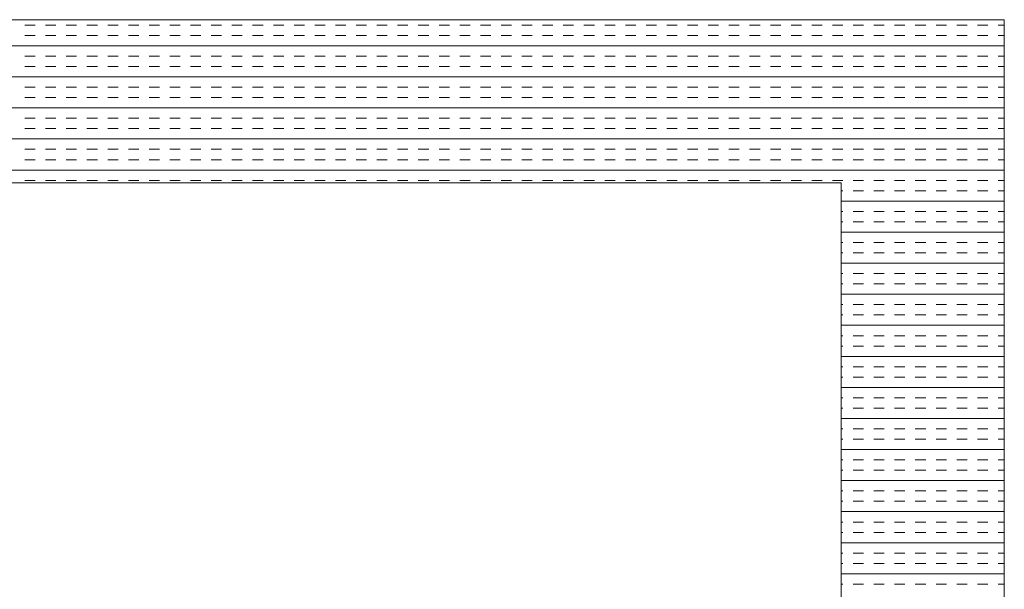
# Model space of a CAD drawing. Extents: x 3940905 to 4145695, y 925352 to 1109797.
# Tile 400 of 656: x 3986963 to 3987265, y 1100477 to 1100652. Entities that reach past the tile are written whole.
import ezdxf

# ---------------------------------------------------------------- set-up
doc = ezdxf.new("R2010")
doc.units = 0
doc.header["$LTSCALE"] = 750
doc.header["$MEASUREMENT"] = 0
doc.layers.add('CKD Equipments', color=252, linetype='CONTINUOUS', lineweight=0)

msp = doc.modelspace()

# ---------------------------------------------------------------- linework, layer by layer
at = {"layer": 'CKD Equipments'}
for p, q in [((3987264.8, 1100651.64), (3986446.8, 1100651.64)), ((3987264.8, 1099951.64), (3987264.8, 1100651.64)), ((3987214.8, 1100601.64), (3986496.8, 1100601.64)), ((3987214.8, 1100001.64), (3987214.8, 1100601.64))]:
    msp.add_line(p, q, dxfattribs=at)
at = {"layer": 'CKD Equipments', "color": 4, "linetype": 'Continuous'}
for p, q in [((3986967.64, 1100649.98), (3986964.46, 1100649.98)), ((3986973.99, 1100649.98), (3986970.81, 1100649.98)), ((3986980.34, 1100649.98), (3986977.16, 1100649.98)), ((3986986.69, 1100649.98), (3986983.51, 1100649.98)), ((3986993.04, 1100649.98), (3986989.86, 1100649.98)), ((3986999.39, 1100649.98), (3986996.21, 1100649.98)), ((3987005.74, 1100649.98), (3987002.56, 1100649.98)), ((3987012.09, 1100649.98), (3987008.91, 1100649.98)), ((3987018.44, 1100649.98), (3987015.26, 1100649.98)), ((3987024.79, 1100649.98), (3987021.61, 1100649.98)), ((3987031.14, 1100649.98), (3987027.96, 1100649.98)), ((3987037.49, 1100649.98), (3987034.31, 1100649.98)), ((3987043.84, 1100649.98), (3987040.66, 1100649.98)), ((3987050.19, 1100649.98), (3987047.01, 1100649.98)), ((3987056.54, 1100649.98), (3987053.36, 1100649.98)), ((3987062.89, 1100649.98), (3987059.71, 1100649.98)), ((3987069.24, 1100649.98), (3987066.06, 1100649.98)), ((3987075.59, 1100649.98), (3987072.41, 1100649.98)), ((3987081.94, 1100649.98), (3987078.76, 1100649.98)), ((3987088.29, 1100649.98), (3987085.11, 1100649.98)), ((3987094.64, 1100649.98), (3987091.46, 1100649.98)), ((3987100.99, 1100649.98), (3987097.81, 1100649.98)), ((3987107.34, 1100649.98), (3987104.16, 1100649.98)), ((3987113.69, 1100649.98), (3987110.51, 1100649.98)), ((3987120.04, 1100649.98), (3987116.86, 1100649.98)), ((3987126.39, 1100649.98), (3987123.21, 1100649.98)), ((3987132.74, 1100649.98), (3987129.56, 1100649.98)), ((3987139.09, 1100649.98), (3987135.91, 1100649.98)), ((3987145.44, 1100649.98), (3987142.26, 1100649.98)), ((3987151.79, 1100649.98), (3987148.61, 1100649.98)), ((3987158.14, 1100649.98), (3987154.96, 1100649.98)), ((3987164.49, 1100649.98), (3987161.31, 1100649.98)), ((3987170.84, 1100649.98), (3987167.66, 1100649.98)), ((3987177.19, 1100649.98), (3987174.01, 1100649.98)), ((3987183.54, 1100649.98), (3987180.36, 1100649.98)), ((3987189.89, 1100649.98), (3987186.71, 1100649.98)), ((3987196.24, 1100649.98), (3987193.06, 1100649.98)), ((3987202.59, 1100649.98), (3987199.41, 1100649.98)), ((3987208.94, 1100649.98), (3987205.76, 1100649.98)), ((3987215.29, 1100649.98), (3987212.11, 1100649.98)), ((3987221.64, 1100649.98), (3987218.46, 1100649.98)), ((3987227.99, 1100649.98), (3987224.81, 1100649.98)), ((3987234.34, 1100649.98), (3987231.16, 1100649.98)), ((3987240.69, 1100649.98), (3987237.51, 1100649.98)), ((3987247.04, 1100649.98), (3987243.86, 1100649.98)), ((3987253.39, 1100649.98), (3987250.21, 1100649.98)), ((3987259.74, 1100649.98), (3987256.56, 1100649.98)), ((3987264.8, 1100649.98), (3987262.91, 1100649.98)), ((3986967.64, 1100646.81), (3986964.46, 1100646.81)), ((3986973.99, 1100646.81), (3986970.81, 1100646.81)), ((3986980.34, 1100646.81), (3986977.16, 1100646.81)), ((3986986.69, 1100646.81), (3986983.51, 1100646.81)), ((3986993.04, 1100646.81), (3986989.86, 1100646.81)), ((3986999.39, 1100646.81), (3986996.21, 1100646.81)), ((3987005.74, 1100646.81), (3987002.56, 1100646.81)), ((3987012.09, 1100646.81), (3987008.91, 1100646.81)), ((3987018.44, 1100646.81), (3987015.26, 1100646.81)), ((3987024.79, 1100646.81), (3987021.61, 1100646.81)), ((3987031.14, 1100646.81), (3987027.96, 1100646.81)), ((3987037.49, 1100646.81), (3987034.31, 1100646.81)), ((3987043.84, 1100646.81), (3987040.66, 1100646.81)), ((3987050.19, 1100646.81), (3987047.01, 1100646.81)), ((3987056.54, 1100646.81), (3987053.36, 1100646.81)), ((3987062.89, 1100646.81), (3987059.71, 1100646.81)), ((3987069.24, 1100646.81), (3987066.06, 1100646.81)), ((3987075.59, 1100646.81), (3987072.41, 1100646.81)), ((3987081.94, 1100646.81), (3987078.76, 1100646.81)), ((3987088.29, 1100646.81), (3987085.11, 1100646.81)), ((3987094.64, 1100646.81), (3987091.46, 1100646.81)), ((3987100.99, 1100646.81), (3987097.81, 1100646.81)), ((3987107.34, 1100646.81), (3987104.16, 1100646.81)), ((3987113.69, 1100646.81), (3987110.51, 1100646.81)), ((3987120.04, 1100646.81), (3987116.86, 1100646.81)), ((3987126.39, 1100646.81), (3987123.21, 1100646.81)), ((3987132.74, 1100646.81), (3987129.56, 1100646.81)), ((3987139.09, 1100646.81), (3987135.91, 1100646.81)), ((3987145.44, 1100646.81), (3987142.26, 1100646.81)), ((3987151.79, 1100646.81), (3987148.61, 1100646.81)), ((3987158.14, 1100646.81), (3987154.96, 1100646.81)), ((3987164.49, 1100646.81), (3987161.31, 1100646.81)), ((3987170.84, 1100646.81), (3987167.66, 1100646.81)), ((3987177.19, 1100646.81), (3987174.01, 1100646.81)), ((3987183.54, 1100646.81), (3987180.36, 1100646.81)), ((3987189.89, 1100646.81), (3987186.71, 1100646.81)), ((3987196.24, 1100646.81), (3987193.06, 1100646.81)), ((3987202.59, 1100646.81), (3987199.41, 1100646.81)), ((3987208.94, 1100646.81), (3987205.76, 1100646.81)), ((3987215.29, 1100646.81), (3987212.11, 1100646.81)), ((3987221.64, 1100646.81), (3987218.46, 1100646.81)), ((3987227.99, 1100646.81), (3987224.81, 1100646.81)), ((3987234.34, 1100646.81), (3987231.16, 1100646.81)), ((3987240.69, 1100646.81), (3987237.51, 1100646.81)), ((3987247.04, 1100646.81), (3987243.86, 1100646.81)), ((3987253.39, 1100646.81), (3987250.21, 1100646.81)), ((3987259.74, 1100646.81), (3987256.56, 1100646.81)), ((3987264.8, 1100646.81), (3987262.91, 1100646.81)), ((3987264.8, 1100643.63), (3986446.8, 1100643.63)), ((3986967.64, 1100640.46), (3986964.46, 1100640.46)), ((3986973.99, 1100640.46), (3986970.81, 1100640.46)), ((3986980.34, 1100640.46), (3986977.16, 1100640.46)), ((3986986.69, 1100640.46), (3986983.51, 1100640.46)), ((3986993.04, 1100640.46), (3986989.86, 1100640.46)), ((3986999.39, 1100640.46), (3986996.21, 1100640.46)), ((3987005.74, 1100640.46), (3987002.56, 1100640.46)), ((3987012.09, 1100640.46), (3987008.91, 1100640.46)), ((3987018.44, 1100640.46), (3987015.26, 1100640.46)), ((3987024.79, 1100640.46), (3987021.61, 1100640.46)), ((3987031.14, 1100640.46), (3987027.96, 1100640.46)), ((3987037.49, 1100640.46), (3987034.31, 1100640.46)), ((3987043.84, 1100640.46), (3987040.66, 1100640.46)), ((3987050.19, 1100640.46), (3987047.01, 1100640.46)), ((3987056.54, 1100640.46), (3987053.36, 1100640.46)), ((3987062.89, 1100640.46), (3987059.71, 1100640.46)), ((3987069.24, 1100640.46), (3987066.06, 1100640.46)), ((3987075.59, 1100640.46), (3987072.41, 1100640.46)), ((3987081.94, 1100640.46), (3987078.76, 1100640.46)), ((3987088.29, 1100640.46), (3987085.11, 1100640.46)), ((3987094.64, 1100640.46), (3987091.46, 1100640.46)), ((3987100.99, 1100640.46), (3987097.81, 1100640.46)), ((3987107.34, 1100640.46), (3987104.16, 1100640.46)), ((3987113.69, 1100640.46), (3987110.51, 1100640.46)), ((3987120.04, 1100640.46), (3987116.86, 1100640.46)), ((3987126.39, 1100640.46), (3987123.21, 1100640.46)), ((3987132.74, 1100640.46), (3987129.56, 1100640.46)), ((3987139.09, 1100640.46), (3987135.91, 1100640.46)), ((3987145.44, 1100640.46), (3987142.26, 1100640.46)), ((3987151.79, 1100640.46), (3987148.61, 1100640.46)), ((3987158.14, 1100640.46), (3987154.96, 1100640.46)), ((3987164.49, 1100640.46), (3987161.31, 1100640.46)), ((3987170.84, 1100640.46), (3987167.66, 1100640.46)), ((3987177.19, 1100640.46), (3987174.01, 1100640.46)), ((3987183.54, 1100640.46), (3987180.36, 1100640.46)), ((3987189.89, 1100640.46), (3987186.71, 1100640.46)), ((3987196.24, 1100640.46), (3987193.06, 1100640.46)), ((3987202.59, 1100640.46), (3987199.41, 1100640.46)), ((3987208.94, 1100640.46), (3987205.76, 1100640.46)), ((3987215.29, 1100640.46), (3987212.11, 1100640.46)), ((3987221.64, 1100640.46), (3987218.46, 1100640.46)), ((3987227.99, 1100640.46), (3987224.81, 1100640.46)), ((3987234.34, 1100640.46), (3987231.16, 1100640.46)), ((3987240.69, 1100640.46), (3987237.51, 1100640.46)), ((3987247.04, 1100640.46), (3987243.86, 1100640.46)), ((3987253.39, 1100640.46), (3987250.21, 1100640.46)), ((3987259.74, 1100640.46), (3987256.56, 1100640.46)), ((3987264.8, 1100640.46), (3987262.91, 1100640.46)), ((3986967.64, 1100637.28), (3986964.46, 1100637.28)), ((3986973.99, 1100637.28), (3986970.81, 1100637.28)), ((3986980.34, 1100637.28), (3986977.16, 1100637.28)), ((3986986.69, 1100637.28), (3986983.51, 1100637.28)), ((3986993.04, 1100637.28), (3986989.86, 1100637.28)), ((3986999.39, 1100637.28), (3986996.21, 1100637.28)), ((3987005.74, 1100637.28), (3987002.56, 1100637.28)), ((3987012.09, 1100637.28), (3987008.91, 1100637.28)), ((3987018.44, 1100637.28), (3987015.26, 1100637.28)), ((3987024.79, 1100637.28), (3987021.61, 1100637.28)), ((3987031.14, 1100637.28), (3987027.96, 1100637.28)), ((3987037.49, 1100637.28), (3987034.31, 1100637.28)), ((3987043.84, 1100637.28), (3987040.66, 1100637.28)), ((3987050.19, 1100637.28), (3987047.01, 1100637.28)), ((3987056.54, 1100637.28), (3987053.36, 1100637.28)), ((3987062.89, 1100637.28), (3987059.71, 1100637.28)), ((3987069.24, 1100637.28), (3987066.06, 1100637.28)), ((3987075.59, 1100637.28), (3987072.41, 1100637.28)), ((3987081.94, 1100637.28), (3987078.76, 1100637.28)), ((3987088.29, 1100637.28), (3987085.11, 1100637.28)), ((3987094.64, 1100637.28), (3987091.46, 1100637.28)), ((3987100.99, 1100637.28), (3987097.81, 1100637.28)), ((3987107.34, 1100637.28), (3987104.16, 1100637.28)), ((3987113.69, 1100637.28), (3987110.51, 1100637.28)), ((3987120.04, 1100637.28), (3987116.86, 1100637.28)), ((3987126.39, 1100637.28), (3987123.21, 1100637.28)), ((3987132.74, 1100637.28), (3987129.56, 1100637.28)), ((3987139.09, 1100637.28), (3987135.91, 1100637.28)), ((3987145.44, 1100637.28), (3987142.26, 1100637.28)), ((3987151.79, 1100637.28), (3987148.61, 1100637.28)), ((3987158.14, 1100637.28), (3987154.96, 1100637.28)), ((3987164.49, 1100637.28), (3987161.31, 1100637.28)), ((3987170.84, 1100637.28), (3987167.66, 1100637.28)), ((3987177.19, 1100637.28), (3987174.01, 1100637.28)), ((3987183.54, 1100637.28), (3987180.36, 1100637.28)), ((3987189.89, 1100637.28), (3987186.71, 1100637.28)), ((3987196.24, 1100637.28), (3987193.06, 1100637.28)), ((3987202.59, 1100637.28), (3987199.41, 1100637.28)), ((3987208.94, 1100637.28), (3987205.76, 1100637.28)), ((3987215.29, 1100637.28), (3987212.11, 1100637.28)), ((3987221.64, 1100637.28), (3987218.46, 1100637.28)), ((3987227.99, 1100637.28), (3987224.81, 1100637.28)), ((3987234.34, 1100637.28), (3987231.16, 1100637.28)), ((3987240.69, 1100637.28), (3987237.51, 1100637.28)), ((3987247.04, 1100637.28), (3987243.86, 1100637.28)), ((3987253.39, 1100637.28), (3987250.21, 1100637.28)), ((3987259.74, 1100637.28), (3987256.56, 1100637.28)), ((3987264.8, 1100637.28), (3987262.91, 1100637.28)), ((3987264.8, 1100634.11), (3986446.8, 1100634.11)), ((3986967.64, 1100630.93), (3986964.46, 1100630.93)), ((3986973.99, 1100630.93), (3986970.81, 1100630.93)), ((3986980.34, 1100630.93), (3986977.16, 1100630.93)), ((3986986.69, 1100630.93), (3986983.51, 1100630.93)), ((3986993.04, 1100630.93), (3986989.86, 1100630.93)), ((3986999.39, 1100630.93), (3986996.21, 1100630.93)), ((3987005.74, 1100630.93), (3987002.56, 1100630.93)), ((3987012.09, 1100630.93), (3987008.91, 1100630.93)), ((3987018.44, 1100630.93), (3987015.26, 1100630.93)), ((3987024.79, 1100630.93), (3987021.61, 1100630.93)), ((3987031.14, 1100630.93), (3987027.96, 1100630.93)), ((3987037.49, 1100630.93), (3987034.31, 1100630.93)), ((3987043.84, 1100630.93), (3987040.66, 1100630.93)), ((3987050.19, 1100630.93), (3987047.01, 1100630.93)), ((3987056.54, 1100630.93), (3987053.36, 1100630.93)), ((3987062.89, 1100630.93), (3987059.71, 1100630.93)), ((3987069.24, 1100630.93), (3987066.06, 1100630.93)), ((3987075.59, 1100630.93), (3987072.41, 1100630.93)), ((3987081.94, 1100630.93), (3987078.76, 1100630.93)), ((3987088.29, 1100630.93), (3987085.11, 1100630.93)), ((3987094.64, 1100630.93), (3987091.46, 1100630.93)), ((3987100.99, 1100630.93), (3987097.81, 1100630.93)), ((3987107.34, 1100630.93), (3987104.16, 1100630.93)), ((3987113.69, 1100630.93), (3987110.51, 1100630.93)), ((3987120.04, 1100630.93), (3987116.86, 1100630.93)), ((3987126.39, 1100630.93), (3987123.21, 1100630.93)), ((3987132.74, 1100630.93), (3987129.56, 1100630.93)), ((3987139.09, 1100630.93), (3987135.91, 1100630.93)), ((3987145.44, 1100630.93), (3987142.26, 1100630.93)), ((3987151.79, 1100630.93), (3987148.61, 1100630.93)), ((3987158.14, 1100630.93), (3987154.96, 1100630.93)), ((3987164.49, 1100630.93), (3987161.31, 1100630.93)), ((3987170.84, 1100630.93), (3987167.66, 1100630.93)), ((3987177.19, 1100630.93), (3987174.01, 1100630.93)), ((3987183.54, 1100630.93), (3987180.36, 1100630.93)), ((3987189.89, 1100630.93), (3987186.71, 1100630.93)), ((3987196.24, 1100630.93), (3987193.06, 1100630.93)), ((3987202.59, 1100630.93), (3987199.41, 1100630.93)), ((3987208.94, 1100630.93), (3987205.76, 1100630.93)), ((3987215.29, 1100630.93), (3987212.11, 1100630.93)), ((3987221.64, 1100630.93), (3987218.46, 1100630.93)), ((3987227.99, 1100630.93), (3987224.81, 1100630.93)), ((3987234.34, 1100630.93), (3987231.16, 1100630.93)), ((3987240.69, 1100630.93), (3987237.51, 1100630.93)), ((3987247.04, 1100630.93), (3987243.86, 1100630.93)), ((3987253.39, 1100630.93), (3987250.21, 1100630.93)), ((3987259.74, 1100630.93), (3987256.56, 1100630.93)), ((3987264.8, 1100630.93), (3987262.91, 1100630.93)), ((3986967.64, 1100627.76), (3986964.46, 1100627.76)), ((3986973.99, 1100627.76), (3986970.81, 1100627.76)), ((3986980.34, 1100627.76), (3986977.16, 1100627.76)), ((3986986.69, 1100627.76), (3986983.51, 1100627.76)), ((3986993.04, 1100627.76), (3986989.86, 1100627.76)), ((3986999.39, 1100627.76), (3986996.21, 1100627.76)), ((3987005.74, 1100627.76), (3987002.56, 1100627.76)), ((3987012.09, 1100627.76), (3987008.91, 1100627.76)), ((3987018.44, 1100627.76), (3987015.26, 1100627.76)), ((3987024.79, 1100627.76), (3987021.61, 1100627.76)), ((3987031.14, 1100627.76), (3987027.96, 1100627.76)), ((3987037.49, 1100627.76), (3987034.31, 1100627.76)), ((3987043.84, 1100627.76), (3987040.66, 1100627.76)), ((3987050.19, 1100627.76), (3987047.01, 1100627.76)), ((3987056.54, 1100627.76), (3987053.36, 1100627.76)), ((3987062.89, 1100627.76), (3987059.71, 1100627.76)), ((3987069.24, 1100627.76), (3987066.06, 1100627.76)), ((3987075.59, 1100627.76), (3987072.41, 1100627.76)), ((3987081.94, 1100627.76), (3987078.76, 1100627.76)), ((3987088.29, 1100627.76), (3987085.11, 1100627.76)), ((3987094.64, 1100627.76), (3987091.46, 1100627.76)), ((3987100.99, 1100627.76), (3987097.81, 1100627.76)), ((3987107.34, 1100627.76), (3987104.16, 1100627.76)), ((3987113.69, 1100627.76), (3987110.51, 1100627.76)), ((3987120.04, 1100627.76), (3987116.86, 1100627.76)), ((3987126.39, 1100627.76), (3987123.21, 1100627.76)), ((3987132.74, 1100627.76), (3987129.56, 1100627.76)), ((3987139.09, 1100627.76), (3987135.91, 1100627.76)), ((3987145.44, 1100627.76), (3987142.26, 1100627.76)), ((3987151.79, 1100627.76), (3987148.61, 1100627.76)), ((3987158.14, 1100627.76), (3987154.96, 1100627.76)), ((3987164.49, 1100627.76), (3987161.31, 1100627.76)), ((3987170.84, 1100627.76), (3987167.66, 1100627.76)), ((3987177.19, 1100627.76), (3987174.01, 1100627.76)), ((3987183.54, 1100627.76), (3987180.36, 1100627.76)), ((3987189.89, 1100627.76), (3987186.71, 1100627.76)), ((3987196.24, 1100627.76), (3987193.06, 1100627.76)), ((3987202.59, 1100627.76), (3987199.41, 1100627.76)), ((3987208.94, 1100627.76), (3987205.76, 1100627.76)), ((3987215.29, 1100627.76), (3987212.11, 1100627.76)), ((3987221.64, 1100627.76), (3987218.46, 1100627.76)), ((3987227.99, 1100627.76), (3987224.81, 1100627.76)), ((3987234.34, 1100627.76), (3987231.16, 1100627.76)), ((3987240.69, 1100627.76), (3987237.51, 1100627.76)), ((3987247.04, 1100627.76), (3987243.86, 1100627.76)), ((3987253.39, 1100627.76), (3987250.21, 1100627.76)), ((3987259.74, 1100627.76), (3987256.56, 1100627.76)), ((3987264.8, 1100627.76), (3987262.91, 1100627.76)), ((3987264.8, 1100624.58), (3986446.8, 1100624.58)), ((3986967.64, 1100621.41), (3986964.46, 1100621.41)), ((3986973.99, 1100621.41), (3986970.81, 1100621.41)), ((3986980.34, 1100621.41), (3986977.16, 1100621.41)), ((3986986.69, 1100621.41), (3986983.51, 1100621.41)), ((3986993.04, 1100621.41), (3986989.86, 1100621.41)), ((3986999.39, 1100621.41), (3986996.21, 1100621.41)), ((3987005.74, 1100621.41), (3987002.56, 1100621.41)), ((3987012.09, 1100621.41), (3987008.91, 1100621.41)), ((3987018.44, 1100621.41), (3987015.26, 1100621.41)), ((3987024.79, 1100621.41), (3987021.61, 1100621.41)), ((3987031.14, 1100621.41), (3987027.96, 1100621.41)), ((3987037.49, 1100621.41), (3987034.31, 1100621.41)), ((3987043.84, 1100621.41), (3987040.66, 1100621.41)), ((3987050.19, 1100621.41), (3987047.01, 1100621.41)), ((3987056.54, 1100621.41), (3987053.36, 1100621.41)), ((3987062.89, 1100621.41), (3987059.71, 1100621.41)), ((3987069.24, 1100621.41), (3987066.06, 1100621.41)), ((3987075.59, 1100621.41), (3987072.41, 1100621.41)), ((3987081.94, 1100621.41), (3987078.76, 1100621.41)), ((3987088.29, 1100621.41), (3987085.11, 1100621.41)), ((3987094.64, 1100621.41), (3987091.46, 1100621.41)), ((3987100.99, 1100621.41), (3987097.81, 1100621.41)), ((3987107.34, 1100621.41), (3987104.16, 1100621.41)), ((3987113.69, 1100621.41), (3987110.51, 1100621.41)), ((3987120.04, 1100621.41), (3987116.86, 1100621.41)), ((3987126.39, 1100621.41), (3987123.21, 1100621.41)), ((3987132.74, 1100621.41), (3987129.56, 1100621.41)), ((3987139.09, 1100621.41), (3987135.91, 1100621.41)), ((3987145.44, 1100621.41), (3987142.26, 1100621.41)), ((3987151.79, 1100621.41), (3987148.61, 1100621.41)), ((3987158.14, 1100621.41), (3987154.96, 1100621.41)), ((3987164.49, 1100621.41), (3987161.31, 1100621.41)), ((3987170.84, 1100621.41), (3987167.66, 1100621.41)), ((3987177.19, 1100621.41), (3987174.01, 1100621.41)), ((3987183.54, 1100621.41), (3987180.36, 1100621.41)), ((3987189.89, 1100621.41), (3987186.71, 1100621.41)), ((3987196.24, 1100621.41), (3987193.06, 1100621.41)), ((3987202.59, 1100621.41), (3987199.41, 1100621.41)), ((3987208.94, 1100621.41), (3987205.76, 1100621.41)), ((3987215.29, 1100621.41), (3987212.11, 1100621.41)), ((3987221.64, 1100621.41), (3987218.46, 1100621.41)), ((3987227.99, 1100621.41), (3987224.81, 1100621.41)), ((3987234.34, 1100621.41), (3987231.16, 1100621.41)), ((3987240.69, 1100621.41), (3987237.51, 1100621.41)), ((3987247.04, 1100621.41), (3987243.86, 1100621.41)), ((3987253.39, 1100621.41), (3987250.21, 1100621.41)), ((3987259.74, 1100621.41), (3987256.56, 1100621.41)), ((3987264.8, 1100621.41), (3987262.91, 1100621.41)), ((3986967.64, 1100618.23), (3986964.46, 1100618.23)), ((3986973.99, 1100618.23), (3986970.81, 1100618.23)), ((3986980.34, 1100618.23), (3986977.16, 1100618.23)), ((3986986.69, 1100618.23), (3986983.51, 1100618.23)), ((3986993.04, 1100618.23), (3986989.86, 1100618.23)), ((3986999.39, 1100618.23), (3986996.21, 1100618.23)), ((3987005.74, 1100618.23), (3987002.56, 1100618.23)), ((3987012.09, 1100618.23), (3987008.91, 1100618.23)), ((3987018.44, 1100618.23), (3987015.26, 1100618.23)), ((3987024.79, 1100618.23), (3987021.61, 1100618.23)), ((3987031.14, 1100618.23), (3987027.96, 1100618.23)), ((3987037.49, 1100618.23), (3987034.31, 1100618.23)), ((3987043.84, 1100618.23), (3987040.66, 1100618.23)), ((3987050.19, 1100618.23), (3987047.01, 1100618.23)), ((3987056.54, 1100618.23), (3987053.36, 1100618.23)), ((3987062.89, 1100618.23), (3987059.71, 1100618.23)), ((3987069.24, 1100618.23), (3987066.06, 1100618.23)), ((3987075.59, 1100618.23), (3987072.41, 1100618.23)), ((3987081.94, 1100618.23), (3987078.76, 1100618.23)), ((3987088.29, 1100618.23), (3987085.11, 1100618.23)), ((3987094.64, 1100618.23), (3987091.46, 1100618.23)), ((3987100.99, 1100618.23), (3987097.81, 1100618.23)), ((3987107.34, 1100618.23), (3987104.16, 1100618.23)), ((3987113.69, 1100618.23), (3987110.51, 1100618.23)), ((3987120.04, 1100618.23), (3987116.86, 1100618.23)), ((3987126.39, 1100618.23), (3987123.21, 1100618.23)), ((3987132.74, 1100618.23), (3987129.56, 1100618.23)), ((3987139.09, 1100618.23), (3987135.91, 1100618.23)), ((3987145.44, 1100618.23), (3987142.26, 1100618.23)), ((3987151.79, 1100618.23), (3987148.61, 1100618.23)), ((3987158.14, 1100618.23), (3987154.96, 1100618.23)), ((3987164.49, 1100618.23), (3987161.31, 1100618.23)), ((3987170.84, 1100618.23), (3987167.66, 1100618.23)), ((3987177.19, 1100618.23), (3987174.01, 1100618.23)), ((3987183.54, 1100618.23), (3987180.36, 1100618.23)), ((3987189.89, 1100618.23), (3987186.71, 1100618.23)), ((3987196.24, 1100618.23), (3987193.06, 1100618.23)), ((3987202.59, 1100618.23), (3987199.41, 1100618.23)), ((3987208.94, 1100618.23), (3987205.76, 1100618.23)), ((3987215.29, 1100618.23), (3987212.11, 1100618.23)), ((3987221.64, 1100618.23), (3987218.46, 1100618.23)), ((3987227.99, 1100618.23), (3987224.81, 1100618.23)), ((3987234.34, 1100618.23), (3987231.16, 1100618.23)), ((3987240.69, 1100618.23), (3987237.51, 1100618.23)), ((3987247.04, 1100618.23), (3987243.86, 1100618.23)), ((3987253.39, 1100618.23), (3987250.21, 1100618.23)), ((3987259.74, 1100618.23), (3987256.56, 1100618.23)), ((3987264.8, 1100618.23), (3987262.91, 1100618.23)), ((3987264.8, 1100615.06), (3986446.8, 1100615.06)), ((3986967.64, 1100611.88), (3986964.46, 1100611.88)), ((3986973.99, 1100611.88), (3986970.81, 1100611.88)), ((3986980.34, 1100611.88), (3986977.16, 1100611.88)), ((3986986.69, 1100611.88), (3986983.51, 1100611.88)), ((3986993.04, 1100611.88), (3986989.86, 1100611.88)), ((3986999.39, 1100611.88), (3986996.21, 1100611.88)), ((3987005.74, 1100611.88), (3987002.56, 1100611.88)), ((3987012.09, 1100611.88), (3987008.91, 1100611.88)), ((3987018.44, 1100611.88), (3987015.26, 1100611.88)), ((3987024.79, 1100611.88), (3987021.61, 1100611.88)), ((3987031.14, 1100611.88), (3987027.96, 1100611.88)), ((3987037.49, 1100611.88), (3987034.31, 1100611.88)), ((3987043.84, 1100611.88), (3987040.66, 1100611.88)), ((3987050.19, 1100611.88), (3987047.01, 1100611.88)), ((3987056.54, 1100611.88), (3987053.36, 1100611.88)), ((3987062.89, 1100611.88), (3987059.71, 1100611.88)), ((3987069.24, 1100611.88), (3987066.06, 1100611.88)), ((3987075.59, 1100611.88), (3987072.41, 1100611.88)), ((3987081.94, 1100611.88), (3987078.76, 1100611.88)), ((3987088.29, 1100611.88), (3987085.11, 1100611.88)), ((3987094.64, 1100611.88), (3987091.46, 1100611.88)), ((3987100.99, 1100611.88), (3987097.81, 1100611.88)), ((3987107.34, 1100611.88), (3987104.16, 1100611.88)), ((3987113.69, 1100611.88), (3987110.51, 1100611.88)), ((3987120.04, 1100611.88), (3987116.86, 1100611.88)), ((3987126.39, 1100611.88), (3987123.21, 1100611.88)), ((3987132.74, 1100611.88), (3987129.56, 1100611.88)), ((3987139.09, 1100611.88), (3987135.91, 1100611.88)), ((3987145.44, 1100611.88), (3987142.26, 1100611.88)), ((3987151.79, 1100611.88), (3987148.61, 1100611.88)), ((3987158.14, 1100611.88), (3987154.96, 1100611.88)), ((3987164.49, 1100611.88), (3987161.31, 1100611.88)), ((3987170.84, 1100611.88), (3987167.66, 1100611.88)), ((3987177.19, 1100611.88), (3987174.01, 1100611.88)), ((3987183.54, 1100611.88), (3987180.36, 1100611.88)), ((3987189.89, 1100611.88), (3987186.71, 1100611.88)), ((3987196.24, 1100611.88), (3987193.06, 1100611.88)), ((3987202.59, 1100611.88), (3987199.41, 1100611.88)), ((3987208.94, 1100611.88), (3987205.76, 1100611.88)), ((3987215.29, 1100611.88), (3987212.11, 1100611.88)), ((3987221.64, 1100611.88), (3987218.46, 1100611.88)), ((3987227.99, 1100611.88), (3987224.81, 1100611.88)), ((3987234.34, 1100611.88), (3987231.16, 1100611.88)), ((3987240.69, 1100611.88), (3987237.51, 1100611.88)), ((3987247.04, 1100611.88), (3987243.86, 1100611.88)), ((3987253.39, 1100611.88), (3987250.21, 1100611.88)), ((3987259.74, 1100611.88), (3987256.56, 1100611.88)), ((3987264.8, 1100611.88), (3987262.91, 1100611.88)), ((3986967.64, 1100608.71), (3986964.46, 1100608.71)), ((3986973.99, 1100608.71), (3986970.81, 1100608.71)), ((3986980.34, 1100608.71), (3986977.16, 1100608.71)), ((3986986.69, 1100608.71), (3986983.51, 1100608.71)), ((3986993.04, 1100608.71), (3986989.86, 1100608.71)), ((3986999.39, 1100608.71), (3986996.21, 1100608.71)), ((3987005.74, 1100608.71), (3987002.56, 1100608.71)), ((3987012.09, 1100608.71), (3987008.91, 1100608.71)), ((3987018.44, 1100608.71), (3987015.26, 1100608.71)), ((3987024.79, 1100608.71), (3987021.61, 1100608.71)), ((3987031.14, 1100608.71), (3987027.96, 1100608.71)), ((3987037.49, 1100608.71), (3987034.31, 1100608.71)), ((3987043.84, 1100608.71), (3987040.66, 1100608.71)), ((3987050.19, 1100608.71), (3987047.01, 1100608.71)), ((3987056.54, 1100608.71), (3987053.36, 1100608.71)), ((3987062.89, 1100608.71), (3987059.71, 1100608.71)), ((3987069.24, 1100608.71), (3987066.06, 1100608.71)), ((3987075.59, 1100608.71), (3987072.41, 1100608.71)), ((3987081.94, 1100608.71), (3987078.76, 1100608.71)), ((3987088.29, 1100608.71), (3987085.11, 1100608.71)), ((3987094.64, 1100608.71), (3987091.46, 1100608.71)), ((3987100.99, 1100608.71), (3987097.81, 1100608.71)), ((3987107.34, 1100608.71), (3987104.16, 1100608.71)), ((3987113.69, 1100608.71), (3987110.51, 1100608.71)), ((3987120.04, 1100608.71), (3987116.86, 1100608.71)), ((3987126.39, 1100608.71), (3987123.21, 1100608.71)), ((3987132.74, 1100608.71), (3987129.56, 1100608.71)), ((3987139.09, 1100608.71), (3987135.91, 1100608.71)), ((3987145.44, 1100608.71), (3987142.26, 1100608.71)), ((3987151.79, 1100608.71), (3987148.61, 1100608.71)), ((3987158.14, 1100608.71), (3987154.96, 1100608.71)), ((3987164.49, 1100608.71), (3987161.31, 1100608.71)), ((3987170.84, 1100608.71), (3987167.66, 1100608.71)), ((3987177.19, 1100608.71), (3987174.01, 1100608.71)), ((3987183.54, 1100608.71), (3987180.36, 1100608.71)), ((3987189.89, 1100608.71), (3987186.71, 1100608.71)), ((3987196.24, 1100608.71), (3987193.06, 1100608.71)), ((3987202.59, 1100608.71), (3987199.41, 1100608.71)), ((3987208.94, 1100608.71), (3987205.76, 1100608.71)), ((3987215.29, 1100608.71), (3987212.11, 1100608.71)), ((3987221.64, 1100608.71), (3987218.46, 1100608.71)), ((3987227.99, 1100608.71), (3987224.81, 1100608.71)), ((3987234.34, 1100608.71), (3987231.16, 1100608.71)), ((3987240.69, 1100608.71), (3987237.51, 1100608.71)), ((3987247.04, 1100608.71), (3987243.86, 1100608.71)), ((3987253.39, 1100608.71), (3987250.21, 1100608.71)), ((3987259.74, 1100608.71), (3987256.56, 1100608.71)), ((3987264.8, 1100608.71), (3987262.91, 1100608.71)), ((3987264.8, 1100605.53), (3986446.8, 1100605.53)), ((3986967.64, 1100602.36), (3986964.46, 1100602.36)), ((3986973.99, 1100602.36), (3986970.81, 1100602.36)), ((3986980.34, 1100602.36), (3986977.16, 1100602.36)), ((3986986.69, 1100602.36), (3986983.51, 1100602.36)), ((3986993.04, 1100602.36), (3986989.86, 1100602.36)), ((3986999.39, 1100602.36), (3986996.21, 1100602.36)), ((3987005.74, 1100602.36), (3987002.56, 1100602.36)), ((3987012.09, 1100602.36), (3987008.91, 1100602.36)), ((3987018.44, 1100602.36), (3987015.26, 1100602.36)), ((3987024.79, 1100602.36), (3987021.61, 1100602.36)), ((3987031.14, 1100602.36), (3987027.96, 1100602.36)), ((3987037.49, 1100602.36), (3987034.31, 1100602.36)), ((3987043.84, 1100602.36), (3987040.66, 1100602.36)), ((3987050.19, 1100602.36), (3987047.01, 1100602.36)), ((3987056.54, 1100602.36), (3987053.36, 1100602.36)), ((3987062.89, 1100602.36), (3987059.71, 1100602.36)), ((3987069.24, 1100602.36), (3987066.06, 1100602.36)), ((3987075.59, 1100602.36), (3987072.41, 1100602.36)), ((3987081.94, 1100602.36), (3987078.76, 1100602.36)), ((3987088.29, 1100602.36), (3987085.11, 1100602.36)), ((3987094.64, 1100602.36), (3987091.46, 1100602.36)), ((3987100.99, 1100602.36), (3987097.81, 1100602.36)), ((3987107.34, 1100602.36), (3987104.16, 1100602.36)), ((3987113.69, 1100602.36), (3987110.51, 1100602.36)), ((3987120.04, 1100602.36), (3987116.86, 1100602.36)), ((3987126.39, 1100602.36), (3987123.21, 1100602.36)), ((3987132.74, 1100602.36), (3987129.56, 1100602.36)), ((3987139.09, 1100602.36), (3987135.91, 1100602.36)), ((3987145.44, 1100602.36), (3987142.26, 1100602.36)), ((3987151.79, 1100602.36), (3987148.61, 1100602.36)), ((3987158.14, 1100602.36), (3987154.96, 1100602.36)), ((3987164.49, 1100602.36), (3987161.31, 1100602.36)), ((3987170.84, 1100602.36), (3987167.66, 1100602.36)), ((3987177.19, 1100602.36), (3987174.01, 1100602.36)), ((3987183.54, 1100602.36), (3987180.36, 1100602.36)), ((3987189.89, 1100602.36), (3987186.71, 1100602.36)), ((3987196.24, 1100602.36), (3987193.06, 1100602.36)), ((3987202.59, 1100602.36), (3987199.41, 1100602.36)), ((3987208.94, 1100602.36), (3987205.76, 1100602.36)), ((3987215.29, 1100602.36), (3987212.11, 1100602.36)), ((3987221.64, 1100602.36), (3987218.46, 1100602.36)), ((3987227.99, 1100602.36), (3987224.81, 1100602.36)), ((3987234.34, 1100602.36), (3987231.16, 1100602.36)), ((3987240.69, 1100602.36), (3987237.51, 1100602.36)), ((3987247.04, 1100602.36), (3987243.86, 1100602.36)), ((3987253.39, 1100602.36), (3987250.21, 1100602.36)), ((3987259.74, 1100602.36), (3987256.56, 1100602.36)), ((3987264.8, 1100602.36), (3987262.91, 1100602.36)), ((3987215.29, 1100599.18), (3987214.8, 1100599.18)), ((3987221.64, 1100599.18), (3987218.46, 1100599.18)), ((3987227.99, 1100599.18), (3987224.81, 1100599.18)), ((3987234.34, 1100599.18), (3987231.16, 1100599.18)), ((3987240.69, 1100599.18), (3987237.51, 1100599.18)), ((3987247.04, 1100599.18), (3987243.86, 1100599.18)), ((3987253.39, 1100599.18), (3987250.21, 1100599.18)), ((3987259.74, 1100599.18), (3987256.56, 1100599.18)), ((3987264.8, 1100599.18), (3987262.91, 1100599.18)), ((3987264.8, 1100596.01), (3987214.8, 1100596.01)), ((3987215.29, 1100592.83), (3987214.8, 1100592.83)), ((3987221.64, 1100592.83), (3987218.46, 1100592.83)), ((3987227.99, 1100592.83), (3987224.81, 1100592.83)), ((3987234.34, 1100592.83), (3987231.16, 1100592.83)), ((3987240.69, 1100592.83), (3987237.51, 1100592.83)), ((3987247.04, 1100592.83), (3987243.86, 1100592.83)), ((3987253.39, 1100592.83), (3987250.21, 1100592.83)), ((3987259.74, 1100592.83), (3987256.56, 1100592.83)), ((3987264.8, 1100592.83), (3987262.91, 1100592.83)), ((3987215.29, 1100589.66), (3987214.8, 1100589.66)), ((3987221.64, 1100589.66), (3987218.46, 1100589.66)), ((3987227.99, 1100589.66), (3987224.81, 1100589.66)), ((3987234.34, 1100589.66), (3987231.16, 1100589.66)), ((3987240.69, 1100589.66), (3987237.51, 1100589.66)), ((3987247.04, 1100589.66), (3987243.86, 1100589.66)), ((3987253.39, 1100589.66), (3987250.21, 1100589.66)), ((3987259.74, 1100589.66), (3987256.56, 1100589.66)), ((3987264.8, 1100589.66), (3987262.91, 1100589.66)), ((3987264.8, 1100586.48), (3987214.8, 1100586.48)), ((3987215.29, 1100583.31), (3987214.8, 1100583.31)), ((3987221.64, 1100583.31), (3987218.46, 1100583.31)), ((3987227.99, 1100583.31), (3987224.81, 1100583.31)), ((3987234.34, 1100583.31), (3987231.16, 1100583.31)), ((3987240.69, 1100583.31), (3987237.51, 1100583.31)), ((3987247.04, 1100583.31), (3987243.86, 1100583.31)), ((3987253.39, 1100583.31), (3987250.21, 1100583.31)), ((3987259.74, 1100583.31), (3987256.56, 1100583.31)), ((3987264.8, 1100583.31), (3987262.91, 1100583.31)), ((3987215.29, 1100580.13), (3987214.8, 1100580.13)), ((3987221.64, 1100580.13), (3987218.46, 1100580.13)), ((3987227.99, 1100580.13), (3987224.81, 1100580.13)), ((3987234.34, 1100580.13), (3987231.16, 1100580.13)), ((3987240.69, 1100580.13), (3987237.51, 1100580.13)), ((3987247.04, 1100580.13), (3987243.86, 1100580.13)), ((3987253.39, 1100580.13), (3987250.21, 1100580.13)), ((3987259.74, 1100580.13), (3987256.56, 1100580.13)), ((3987264.8, 1100580.13), (3987262.91, 1100580.13)), ((3987264.8, 1100576.96), (3987214.8, 1100576.96)), ((3987215.29, 1100573.78), (3987214.8, 1100573.78)), ((3987221.64, 1100573.78), (3987218.46, 1100573.78)), ((3987227.99, 1100573.78), (3987224.81, 1100573.78)), ((3987234.34, 1100573.78), (3987231.16, 1100573.78)), ((3987240.69, 1100573.78), (3987237.51, 1100573.78)), ((3987247.04, 1100573.78), (3987243.86, 1100573.78)), ((3987253.39, 1100573.78), (3987250.21, 1100573.78)), ((3987259.74, 1100573.78), (3987256.56, 1100573.78)), ((3987264.8, 1100573.78), (3987262.91, 1100573.78)), ((3987215.29, 1100570.61), (3987214.8, 1100570.61)), ((3987221.64, 1100570.61), (3987218.46, 1100570.61)), ((3987227.99, 1100570.61), (3987224.81, 1100570.61)), ((3987234.34, 1100570.61), (3987231.16, 1100570.61)), ((3987240.69, 1100570.61), (3987237.51, 1100570.61)), ((3987247.04, 1100570.61), (3987243.86, 1100570.61)), ((3987253.39, 1100570.61), (3987250.21, 1100570.61)), ((3987259.74, 1100570.61), (3987256.56, 1100570.61)), ((3987264.8, 1100570.61), (3987262.91, 1100570.61)), ((3987264.8, 1100567.43), (3987214.8, 1100567.43)), ((3987215.29, 1100564.26), (3987214.8, 1100564.26)), ((3987221.64, 1100564.26), (3987218.46, 1100564.26)), ((3987227.99, 1100564.26), (3987224.81, 1100564.26)), ((3987234.34, 1100564.26), (3987231.16, 1100564.26)), ((3987240.69, 1100564.26), (3987237.51, 1100564.26)), ((3987247.04, 1100564.26), (3987243.86, 1100564.26)), ((3987253.39, 1100564.26), (3987250.21, 1100564.26)), ((3987259.74, 1100564.26), (3987256.56, 1100564.26)), ((3987264.8, 1100564.26), (3987262.91, 1100564.26)), ((3987215.29, 1100561.08), (3987214.8, 1100561.08)), ((3987221.64, 1100561.08), (3987218.46, 1100561.08)), ((3987227.99, 1100561.08), (3987224.81, 1100561.08)), ((3987234.34, 1100561.08), (3987231.16, 1100561.08)), ((3987240.69, 1100561.08), (3987237.51, 1100561.08)), ((3987247.04, 1100561.08), (3987243.86, 1100561.08)), ((3987253.39, 1100561.08), (3987250.21, 1100561.08)), ((3987259.74, 1100561.08), (3987256.56, 1100561.08)), ((3987264.8, 1100561.08), (3987262.91, 1100561.08)), ((3987264.8, 1100557.91), (3987214.8, 1100557.91)), ((3987215.29, 1100554.73), (3987214.8, 1100554.73)), ((3987221.64, 1100554.73), (3987218.46, 1100554.73)), ((3987227.99, 1100554.73), (3987224.81, 1100554.73)), ((3987234.34, 1100554.73), (3987231.16, 1100554.73)), ((3987240.69, 1100554.73), (3987237.51, 1100554.73)), ((3987247.04, 1100554.73), (3987243.86, 1100554.73)), ((3987253.39, 1100554.73), (3987250.21, 1100554.73)), ((3987259.74, 1100554.73), (3987256.56, 1100554.73)), ((3987264.8, 1100554.73), (3987262.91, 1100554.73)), ((3987215.29, 1100551.56), (3987214.8, 1100551.56)), ((3987221.64, 1100551.56), (3987218.46, 1100551.56)), ((3987227.99, 1100551.56), (3987224.81, 1100551.56)), ((3987234.34, 1100551.56), (3987231.16, 1100551.56)), ((3987240.69, 1100551.56), (3987237.51, 1100551.56)), ((3987247.04, 1100551.56), (3987243.86, 1100551.56)), ((3987253.39, 1100551.56), (3987250.21, 1100551.56)), ((3987259.74, 1100551.56), (3987256.56, 1100551.56)), ((3987264.8, 1100551.56), (3987262.91, 1100551.56)), ((3987264.8, 1100548.38), (3987214.8, 1100548.38)), ((3987215.29, 1100545.21), (3987214.8, 1100545.21)), ((3987221.64, 1100545.21), (3987218.46, 1100545.21)), ((3987227.99, 1100545.21), (3987224.81, 1100545.21)), ((3987234.34, 1100545.21), (3987231.16, 1100545.21)), ((3987240.69, 1100545.21), (3987237.51, 1100545.21)), ((3987247.04, 1100545.21), (3987243.86, 1100545.21)), ((3987253.39, 1100545.21), (3987250.21, 1100545.21)), ((3987259.74, 1100545.21), (3987256.56, 1100545.21)), ((3987264.8, 1100545.21), (3987262.91, 1100545.21)), ((3987215.29, 1100542.03), (3987214.8, 1100542.03)), ((3987221.64, 1100542.03), (3987218.46, 1100542.03)), ((3987227.99, 1100542.03), (3987224.81, 1100542.03)), ((3987234.34, 1100542.03), (3987231.16, 1100542.03)), ((3987240.69, 1100542.03), (3987237.51, 1100542.03)), ((3987247.04, 1100542.03), (3987243.86, 1100542.03)), ((3987253.39, 1100542.03), (3987250.21, 1100542.03)), ((3987259.74, 1100542.03), (3987256.56, 1100542.03)), ((3987264.8, 1100542.03), (3987262.91, 1100542.03)), ((3987264.8, 1100538.86), (3987214.8, 1100538.86)), ((3987215.29, 1100535.68), (3987214.8, 1100535.68)), ((3987221.64, 1100535.68), (3987218.46, 1100535.68)), ((3987227.99, 1100535.68), (3987224.81, 1100535.68)), ((3987234.34, 1100535.68), (3987231.16, 1100535.68)), ((3987240.69, 1100535.68), (3987237.51, 1100535.68)), ((3987247.04, 1100535.68), (3987243.86, 1100535.68)), ((3987253.39, 1100535.68), (3987250.21, 1100535.68)), ((3987259.74, 1100535.68), (3987256.56, 1100535.68)), ((3987264.8, 1100535.68), (3987262.91, 1100535.68)), ((3987215.29, 1100532.51), (3987214.8, 1100532.51)), ((3987221.64, 1100532.51), (3987218.46, 1100532.51)), ((3987227.99, 1100532.51), (3987224.81, 1100532.51)), ((3987234.34, 1100532.51), (3987231.16, 1100532.51)), ((3987240.69, 1100532.51), (3987237.51, 1100532.51)), ((3987247.04, 1100532.51), (3987243.86, 1100532.51)), ((3987253.39, 1100532.51), (3987250.21, 1100532.51)), ((3987259.74, 1100532.51), (3987256.56, 1100532.51)), ((3987264.8, 1100532.51), (3987262.91, 1100532.51)), ((3987264.8, 1100529.33), (3987214.8, 1100529.33)), ((3987215.29, 1100526.16), (3987214.8, 1100526.16)), ((3987221.64, 1100526.16), (3987218.46, 1100526.16)), ((3987227.99, 1100526.16), (3987224.81, 1100526.16)), ((3987234.34, 1100526.16), (3987231.16, 1100526.16)), ((3987240.69, 1100526.16), (3987237.51, 1100526.16)), ((3987247.04, 1100526.16), (3987243.86, 1100526.16)), ((3987253.39, 1100526.16), (3987250.21, 1100526.16)), ((3987259.74, 1100526.16), (3987256.56, 1100526.16)), ((3987264.8, 1100526.16), (3987262.91, 1100526.16)), ((3987215.29, 1100522.98), (3987214.8, 1100522.98)), ((3987221.64, 1100522.98), (3987218.46, 1100522.98)), ((3987227.99, 1100522.98), (3987224.81, 1100522.98)), ((3987234.34, 1100522.98), (3987231.16, 1100522.98)), ((3987240.69, 1100522.98), (3987237.51, 1100522.98)), ((3987247.04, 1100522.98), (3987243.86, 1100522.98)), ((3987253.39, 1100522.98), (3987250.21, 1100522.98)), ((3987259.74, 1100522.98), (3987256.56, 1100522.98)), ((3987264.8, 1100522.98), (3987262.91, 1100522.98)), ((3987264.8, 1100519.81), (3987214.8, 1100519.81)), ((3987215.29, 1100516.63), (3987214.8, 1100516.63)), ((3987221.64, 1100516.63), (3987218.46, 1100516.63)), ((3987227.99, 1100516.63), (3987224.81, 1100516.63)), ((3987234.34, 1100516.63), (3987231.16, 1100516.63)), ((3987240.69, 1100516.63), (3987237.51, 1100516.63)), ((3987247.04, 1100516.63), (3987243.86, 1100516.63)), ((3987253.39, 1100516.63), (3987250.21, 1100516.63)), ((3987259.74, 1100516.63), (3987256.56, 1100516.63)), ((3987264.8, 1100516.63), (3987262.91, 1100516.63)), ((3987215.29, 1100513.46), (3987214.8, 1100513.46)), ((3987221.64, 1100513.46), (3987218.46, 1100513.46)), ((3987227.99, 1100513.46), (3987224.81, 1100513.46)), ((3987234.34, 1100513.46), (3987231.16, 1100513.46)), ((3987240.69, 1100513.46), (3987237.51, 1100513.46)), ((3987247.04, 1100513.46), (3987243.86, 1100513.46)), ((3987253.39, 1100513.46), (3987250.21, 1100513.46)), ((3987259.74, 1100513.46), (3987256.56, 1100513.46)), ((3987264.8, 1100513.46), (3987262.91, 1100513.46)), ((3987264.8, 1100510.28), (3987214.8, 1100510.28)), ((3987215.29, 1100507.11), (3987214.8, 1100507.11)), ((3987221.64, 1100507.11), (3987218.46, 1100507.11)), ((3987227.99, 1100507.11), (3987224.81, 1100507.11)), ((3987234.34, 1100507.11), (3987231.16, 1100507.11)), ((3987240.69, 1100507.11), (3987237.51, 1100507.11)), ((3987247.04, 1100507.11), (3987243.86, 1100507.11)), ((3987253.39, 1100507.11), (3987250.21, 1100507.11)), ((3987259.74, 1100507.11), (3987256.56, 1100507.11)), ((3987264.8, 1100507.11), (3987262.91, 1100507.11)), ((3987215.29, 1100503.93), (3987214.8, 1100503.93)), ((3987221.64, 1100503.93), (3987218.46, 1100503.93)), ((3987227.99, 1100503.93), (3987224.81, 1100503.93)), ((3987234.34, 1100503.93), (3987231.16, 1100503.93)), ((3987240.69, 1100503.93), (3987237.51, 1100503.93)), ((3987247.04, 1100503.93), (3987243.86, 1100503.93)), ((3987253.39, 1100503.93), (3987250.21, 1100503.93)), ((3987259.74, 1100503.93), (3987256.56, 1100503.93)), ((3987264.8, 1100503.93), (3987262.91, 1100503.93)), ((3987264.8, 1100500.76), (3987214.8, 1100500.76)), ((3987215.29, 1100497.58), (3987214.8, 1100497.58)), ((3987221.64, 1100497.58), (3987218.46, 1100497.58)), ((3987227.99, 1100497.58), (3987224.81, 1100497.58)), ((3987234.34, 1100497.58), (3987231.16, 1100497.58)), ((3987240.69, 1100497.58), (3987237.51, 1100497.58)), ((3987247.04, 1100497.58), (3987243.86, 1100497.58)), ((3987253.39, 1100497.58), (3987250.21, 1100497.58)), ((3987259.74, 1100497.58), (3987256.56, 1100497.58)), ((3987264.8, 1100497.58), (3987262.91, 1100497.58)), ((3987215.29, 1100494.41), (3987214.8, 1100494.41)), ((3987221.64, 1100494.41), (3987218.46, 1100494.41)), ((3987227.99, 1100494.41), (3987224.81, 1100494.41)), ((3987234.34, 1100494.41), (3987231.16, 1100494.41)), ((3987240.69, 1100494.41), (3987237.51, 1100494.41)), ((3987247.04, 1100494.41), (3987243.86, 1100494.41)), ((3987253.39, 1100494.41), (3987250.21, 1100494.41)), ((3987259.74, 1100494.41), (3987256.56, 1100494.41)), ((3987264.8, 1100494.41), (3987262.91, 1100494.41)), ((3987264.8, 1100491.23), (3987214.8, 1100491.23)), ((3987215.29, 1100488.06), (3987214.8, 1100488.06)), ((3987221.64, 1100488.06), (3987218.46, 1100488.06)), ((3987227.99, 1100488.06), (3987224.81, 1100488.06)), ((3987234.34, 1100488.06), (3987231.16, 1100488.06)), ((3987240.69, 1100488.06), (3987237.51, 1100488.06)), ((3987247.04, 1100488.06), (3987243.86, 1100488.06)), ((3987253.39, 1100488.06), (3987250.21, 1100488.06)), ((3987259.74, 1100488.06), (3987256.56, 1100488.06)), ((3987264.8, 1100488.06), (3987262.91, 1100488.06)), ((3987215.29, 1100484.88), (3987214.8, 1100484.88)), ((3987221.64, 1100484.88), (3987218.46, 1100484.88)), ((3987227.99, 1100484.88), (3987224.81, 1100484.88)), ((3987234.34, 1100484.88), (3987231.16, 1100484.88)), ((3987240.69, 1100484.88), (3987237.51, 1100484.88)), ((3987247.04, 1100484.88), (3987243.86, 1100484.88)), ((3987253.39, 1100484.88), (3987250.21, 1100484.88)), ((3987259.74, 1100484.88), (3987256.56, 1100484.88)), ((3987264.8, 1100484.88), (3987262.91, 1100484.88)), ((3987264.8, 1100481.71), (3987214.8, 1100481.71)), ((3987215.29, 1100478.53), (3987214.8, 1100478.53)), ((3987221.64, 1100478.53), (3987218.46, 1100478.53)), ((3987227.99, 1100478.53), (3987224.81, 1100478.53)), ((3987234.34, 1100478.53), (3987231.16, 1100478.53)), ((3987240.69, 1100478.53), (3987237.51, 1100478.53)), ((3987247.04, 1100478.53), (3987243.86, 1100478.53)), ((3987253.39, 1100478.53), (3987250.21, 1100478.53)), ((3987259.74, 1100478.53), (3987256.56, 1100478.53)), ((3987264.8, 1100478.53), (3987262.91, 1100478.53))]:
    msp.add_line(p, q, dxfattribs=at)

doc.saveas('drawing.dxf')
